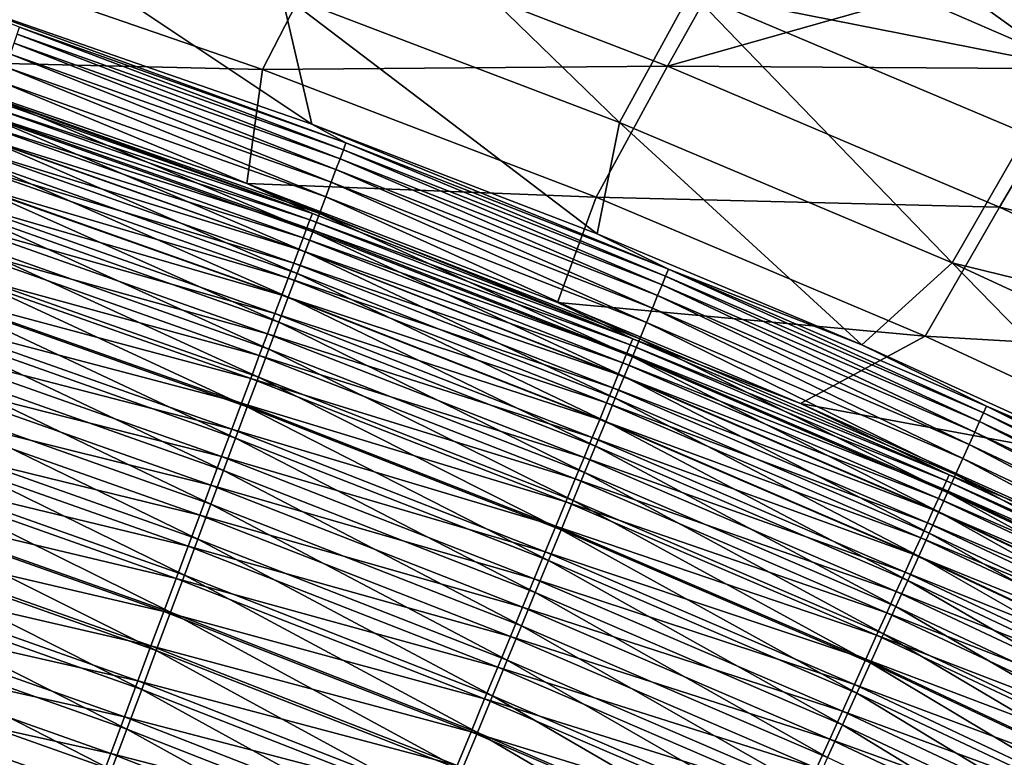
# Model space of a CAD drawing. Header units: metres. Extents: x -1 to 1402, y -1402 to 1.
# Tile 400 of 453: x 1014 to 1051, y -166 to -137. Entities that reach past the tile are written whole.
import ezdxf

# ---------------------------------------------------------------- set-up
doc = ezdxf.new("R2010")
doc.units = ezdxf.units.M

msp = doc.modelspace()

# ---------------------------------------------------------------- linework, layer by layer
at = {"layer": 'None0'}
for points in [[(1042.14502, -130.980194, -311.948029), (1053.501953, -139.165115, -339.937683), (1039.155884, -136.323639, -367.944916)], [(1053.501953, -139.165115, -339.937683), (1042.14502, -130.980194, -311.948029), (1048.645752, -133.675934, -311.943634)], [(1023.52301, -136.396362, -423.947693), (1026.144165, -131.325607, -367.952698), (1036.425415, -141.324814, -423.942078)], [(1026.144165, -131.325607, -367.952698), (1039.155884, -136.323639, -367.944916), (1036.425415, -141.324814, -423.942078)], [(1010.112, -136.317764, -469.019867), (1010.449646, -131.900223, -423.953583), (1024.676758, -141.37825, -468.996429)], [(1010.449646, -131.900223, -423.953583), (1023.52301, -136.396362, -423.947693), (1024.676758, -141.37825, -468.996429)], [(1038.265991, -139.163971, -367.616425), (1041.255981, -133.816742, -311.589539), (1025.406982, -134.214096, -367.624512)], [(1047.683716, -136.488144, -311.584625), (1041.255981, -133.816742, -311.589539), (1038.265991, -139.163971, -367.616425)], [(1055.097534, -136.481873, -311.939362), (1053.501953, -139.165115, -339.937683), (1048.645752, -133.675934, -311.943634)], [(1009.875305, -134.840546, -423.667816), (1022.787659, -139.290298, -423.663025), (1025.406982, -134.214096, -367.624512)], [(1022.787659, -139.290298, -423.663025), (1038.265991, -139.163971, -367.616425), (1025.406982, -134.214096, -367.624512)], [(1009.875305, -134.840546, -423.667816), (1008.580505, -138.960403, -468.741119), (1022.787659, -139.290298, -423.663025)], [(1010.112, -136.317764, -469.019867), (1025.979614, -142.09877, -470.720398), (1013.510193, -137.678253, -470.73996)], [(1010.112, -136.317764, -469.019867), (1024.676758, -141.37825, -468.996429), (1025.979614, -142.09877, -470.720398)], [(1024.676758, -141.37825, -468.996429), (1023.52301, -136.396362, -423.947693), (1035.572632, -145.579498, -468.978241)], [(1023.52301, -136.396362, -423.947693), (1036.425415, -141.324814, -423.942078), (1035.572632, -145.579498, -468.978241)], [(1036.425415, -141.324814, -423.942078), (1039.155884, -136.323639, -367.944916), (1049.13916, -146.686447, -423.936798)], [(1054.064819, -139.269669, -311.579834), (1047.683716, -136.488144, -311.584625), (1038.265991, -139.163971, -367.616425)], [(1039.155884, -136.323639, -367.944916), (1051.980103, -141.758209, -367.937592), (1049.13916, -146.686447, -423.936798)], [(1039.155884, -136.323639, -367.944916), (1053.501953, -139.165115, -339.937683), (1051.980103, -141.758209, -367.937592)], [(1055.739746, -136.49202, -283.576111), (1047.683716, -136.488144, -311.584625), (1054.064819, -139.269669, -311.579834)], [(1013.419556, -137.947189, -472.467743), (1013.510193, -137.678253, -470.73996), (1025.880493, -142.363907, -472.448975)], [(1013.510193, -137.678253, -470.73996), (1025.979614, -142.09877, -470.720398), (1025.880493, -142.363907, -472.448975)], [(1025.753418, -142.703888, -474.165619), (1013.303467, -138.291779, -474.183533), (1013.419556, -137.947189, -472.467743)], [(1025.880493, -142.363907, -472.448975), (1025.753418, -142.703888, -474.165619), (1013.419556, -137.947189, -472.467743)], [(1013.162231, -138.710999, -475.883057), (1013.303467, -138.291779, -474.183533), (1025.598755, -143.117706, -475.865997)], [(1013.303467, -138.291779, -474.183533), (1025.753418, -142.703888, -474.165619), (1025.598755, -143.117706, -475.865997)], [(1025.41687, -143.604324, -477.545868), (1012.996216, -139.203812, -477.562012), (1013.162231, -138.710999, -475.883057)], [(1025.598755, -143.117706, -475.865997), (1025.41687, -143.604324, -477.545868), (1013.162231, -138.710999, -475.883057)], [(1022.19519, -143.649826, -468.720825), (1008.580505, -138.960403, -468.741119), (1024.695313, -144.790726, -470.306152)], [(1024.695313, -144.790726, -470.306152), (1008.580505, -138.960403, -468.741119), (1012.299377, -140.405319, -470.324188)], [(1008.580505, -138.960403, -468.741119), (1022.19519, -143.649826, -468.720825), (1022.787659, -139.290298, -423.663025)], [(1022.787659, -139.290298, -423.663025), (1035.537354, -144.170822, -423.658508), (1038.265991, -139.163971, -367.616425)], [(1035.537354, -144.170822, -423.658508), (1050.946411, -144.549683, -367.608765), (1038.265991, -139.163971, -367.616425)], [(1038.265991, -139.163971, -367.616425), (1050.946411, -144.549683, -367.608765), (1054.064819, -139.269669, -311.579834)], [(1012.805664, -139.769211, -479.216156), (1012.996216, -139.203812, -477.562012), (1025.20813, -144.162766, -479.200897)], [(1012.996216, -139.203812, -477.562012), (1025.41687, -143.604324, -477.545868), (1025.20813, -144.162766, -479.200897)], [(1022.787659, -139.290298, -423.663025), (1022.19519, -143.649826, -468.720825), (1035.537354, -144.170822, -423.658508)], [(1050.946411, -144.549683, -367.608765), (1065.015503, -147.812988, -339.583008), (1054.064819, -139.269669, -311.579834)], [(1012.805664, -139.769211, -479.216156), (1024.973022, -144.792007, -480.826782), (1012.591064, -140.406174, -480.841125)], [(1012.805664, -139.769211, -479.216156), (1025.20813, -144.162766, -479.200897), (1024.973022, -144.792007, -480.826782)], [(1012.109314, -140.970535, -473.496002), (1024.604126, -145.034988, -471.898315), (1012.216064, -140.653076, -471.915619)], [(1012.216064, -140.653076, -471.915619), (1024.695313, -144.790726, -470.306152), (1012.299377, -140.405319, -470.324188)], [(1012.216064, -140.653076, -471.915619), (1024.604126, -145.034988, -471.898315), (1024.695313, -144.790726, -470.306152)], [(1024.71167, -145.491028, -482.41925), (1012.352661, -141.113678, -482.432648), (1012.591064, -140.406174, -480.841125)], [(1012.591064, -140.406174, -480.841125), (1024.973022, -144.792007, -480.826782), (1024.71167, -145.491028, -482.41925)], [(1011.979492, -141.356735, -475.061371), (1024.487305, -145.348206, -473.479492), (1012.109314, -140.970535, -473.496002)], [(1012.109314, -140.970535, -473.496002), (1024.487305, -145.348206, -473.479492), (1024.604126, -145.034988, -471.898315)], [(1024.345093, -145.729446, -475.045685), (1011.979492, -141.356735, -475.061371), (1011.826843, -141.81076, -476.607849)], [(1024.487305, -145.348206, -473.479492), (1011.979492, -141.356735, -475.061371), (1024.345093, -145.729446, -475.045685)], [(1012.352661, -141.113678, -482.432648), (1024.424805, -146.258636, -483.974213), (1012.090942, -141.890503, -483.986725)], [(1024.424805, -146.258636, -483.974213), (1012.352661, -141.113678, -482.432648), (1024.71167, -145.491028, -482.41925)], [(1024.676758, -141.37825, -468.996429), (1038.300537, -146.925262, -470.700531), (1025.979614, -142.09877, -470.720398)], [(1024.676758, -141.37825, -468.996429), (1035.572632, -145.579498, -468.978241), (1038.300537, -146.925262, -470.700531)], [(1035.572632, -145.579498, -468.978241), (1036.425415, -141.324814, -423.942078), (1045.683716, -149.813354, -468.96109)], [(1036.425415, -141.324814, -423.942078), (1049.13916, -146.686447, -423.936798), (1045.683716, -149.813354, -468.96109)], [(1011.651733, -142.331665, -478.131409), (1024.177856, -146.177765, -476.592957), (1011.826843, -141.81076, -476.607849)], [(1011.826843, -141.81076, -476.607849), (1024.177856, -146.177765, -476.592957), (1024.345093, -145.729446, -475.045685)], [(1049.13916, -146.686447, -423.936798), (1051.980103, -141.758209, -367.937592), (1063.087769, -150.098999, -395.930298)], [(1012.090942, -141.890503, -483.986725), (1024.112915, -147.092865, -485.488617), (1011.806458, -142.73465, -485.500214)], [(1012.090942, -141.890503, -483.986725), (1024.424805, -146.258636, -483.974213), (1024.112915, -147.092865, -485.488617)], [(1025.979614, -142.09877, -470.720398), (1038.192993, -147.186249, -472.429932), (1025.880493, -142.363907, -472.448975)], [(1025.979614, -142.09877, -470.720398), (1038.300537, -146.925262, -470.700531), (1038.192993, -147.186249, -472.429932)], [(1023.985962, -146.692261, -478.117371), (1011.651733, -142.331665, -478.131409), (1011.454407, -142.918472, -479.628143)], [(1024.177856, -146.177765, -476.592957), (1011.651733, -142.331665, -478.131409), (1023.985962, -146.692261, -478.117371)], [(1025.753418, -142.703888, -474.165619), (1025.880493, -142.363907, -472.448975), (1038.054932, -147.521179, -474.14743)], [(1025.880493, -142.363907, -472.448975), (1038.192993, -147.186249, -472.429932), (1038.054932, -147.521179, -474.14743)], [(1023.769653, -147.271973, -479.61496), (1011.454407, -142.918472, -479.628143), (1011.235291, -143.570282, -481.094086)], [(1023.985962, -146.692261, -478.117371), (1011.454407, -142.918472, -479.628143), (1023.769653, -147.271973, -479.61496)], [(1011.806458, -142.73465, -485.500214), (1023.777039, -147.991562, -486.959656), (1011.500061, -143.643951, -486.970367)], [(1011.806458, -142.73465, -485.500214), (1024.112915, -147.092865, -485.488617), (1023.777039, -147.991562, -486.959656)], [(1025.598755, -143.117706, -475.865997), (1025.753418, -142.703888, -474.165619), (1037.886841, -147.929047, -475.848694)], [(1025.753418, -142.703888, -474.165619), (1038.054932, -147.521179, -474.14743), (1037.886841, -147.929047, -475.848694)], [(1037.689087, -148.408859, -477.529449), (1025.41687, -143.604324, -477.545868), (1025.598755, -143.117706, -475.865997)], [(1037.886841, -147.929047, -475.848694), (1037.689087, -148.408859, -477.529449), (1025.598755, -143.117706, -475.865997)], [(1023.529419, -147.91597, -481.081726), (1011.235291, -143.570282, -481.094086), (1010.994629, -144.28595, -482.525482)], [(1023.417786, -148.95256, -488.38446), (1011.172485, -144.616226, -488.394287), (1011.500061, -143.643951, -486.970367)], [(1023.769653, -147.271973, -479.61496), (1011.235291, -143.570282, -481.094086), (1023.529419, -147.91597, -481.081726)], [(1011.500061, -143.643951, -486.970367), (1023.777039, -147.991562, -486.959656), (1023.417786, -148.95256, -488.38446)], [(1036.943237, -149.579849, -470.287872), (1034.065186, -148.193085, -468.702515), (1022.19519, -143.649826, -468.720825)], [(1036.943237, -149.579849, -470.287872), (1022.19519, -143.649826, -468.720825), (1024.695313, -144.790726, -470.306152)], [(1022.19519, -143.649826, -468.720825), (1034.065186, -148.193085, -468.702515), (1035.537354, -144.170822, -423.658508)], [(1025.20813, -144.162766, -479.200897), (1025.41687, -143.604324, -477.545868), (1037.462036, -148.95961, -479.185394)], [(1037.462036, -148.95961, -479.185394), (1025.41687, -143.604324, -477.545868), (1037.689087, -148.408859, -477.529449)], [(1023.265564, -148.623169, -482.513977), (1010.994629, -144.28595, -482.525482), (1010.733154, -145.06366, -483.919525)], [(1023.529419, -147.91597, -481.081726), (1010.994629, -144.28595, -482.525482), (1023.265564, -148.623169, -482.513977)], [(1025.20813, -144.162766, -479.200897), (1037.206177, -149.580307, -480.812195), (1024.973022, -144.792007, -480.826782)], [(1025.20813, -144.162766, -479.200897), (1037.462036, -148.95961, -479.185394), (1037.206177, -149.580307, -480.812195)], [(1035.537354, -144.170822, -423.658508), (1034.065186, -148.193085, -468.702515), (1048.106934, -149.483658, -423.654297)], [(1048.106934, -149.483658, -423.654297), (1050.946411, -144.549683, -367.608765), (1035.537354, -144.170822, -423.658508)], [(1023.036133, -149.973694, -489.760223), (1010.824341, -145.649292, -489.769165), (1011.172485, -144.616226, -488.394287)], [(1023.036133, -149.973694, -489.760223), (1011.172485, -144.616226, -488.394287), (1023.417786, -148.95256, -488.38446)], [(1024.604126, -145.034988, -471.898315), (1036.943237, -149.579849, -470.287872), (1024.695313, -144.790726, -470.306152)], [(1024.973022, -144.792007, -480.826782), (1036.921875, -150.269943, -482.405579), (1024.71167, -145.491028, -482.41925)], [(1024.973022, -144.792007, -480.826782), (1037.206177, -149.580307, -480.812195), (1036.921875, -150.269943, -482.405579)], [(1048.106934, -149.483658, -423.654297), (1063.430664, -150.372147, -367.601624), (1050.946411, -144.549683, -367.608765)], [(1063.430664, -150.372147, -367.601624), (1065.015503, -147.812988, -339.583008), (1050.946411, -144.549683, -367.608765)], [(1010.451477, -145.901382, -485.273621), (1022.978821, -149.391754, -483.908875), (1010.733154, -145.06366, -483.919525)], [(1010.733154, -145.06366, -483.919525), (1022.978821, -149.391754, -483.908875), (1023.265564, -148.623169, -482.513977)], [(1024.487305, -145.348206, -473.479492), (1036.84436, -149.820313, -471.880798), (1024.604126, -145.034988, -471.898315)], [(1024.604126, -145.034988, -471.898315), (1036.84436, -149.820313, -471.880798), (1036.943237, -149.579849, -470.287872)], [(1036.717407, -150.128876, -473.462738), (1024.487305, -145.348206, -473.479492), (1024.345093, -145.729446, -475.045685)], [(1036.609741, -151.027359, -483.961456), (1024.424805, -146.258636, -483.974213), (1024.71167, -145.491028, -482.41925)], [(1036.84436, -149.820313, -471.880798), (1024.487305, -145.348206, -473.479492), (1036.717407, -150.128876, -473.462738)], [(1024.71167, -145.491028, -482.41925), (1036.921875, -150.269943, -482.405579), (1036.609741, -151.027359, -483.961456)], [(1035.572632, -145.579498, -468.978241), (1045.683716, -149.813354, -468.96109), (1038.300537, -146.925262, -470.700531)], [(1010.15033, -146.797119, -486.585175), (1022.669922, -150.219711, -485.263794), (1010.451477, -145.901382, -485.273621)], [(1010.451477, -145.901382, -485.273621), (1022.669922, -150.219711, -485.263794), (1022.978821, -149.391754, -483.908875)], [(1010.456482, -146.740952, -491.092224), (1010.824341, -145.649292, -489.769165), (1022.632751, -151.052811, -491.084106)], [(1010.824341, -145.649292, -489.769165), (1023.036133, -149.973694, -489.760223), (1022.632751, -151.052811, -491.084106)], [(1024.177856, -146.177765, -476.592957), (1036.562744, -150.504639, -475.029755), (1024.345093, -145.729446, -475.045685)], [(1024.345093, -145.729446, -475.045685), (1036.562744, -150.504639, -475.029755), (1036.717407, -150.128876, -473.462738)], [(1036.380859, -150.946686, -476.57785), (1024.177856, -146.177765, -476.592957), (1023.985962, -146.692261, -478.117371)], [(1024.424805, -146.258636, -483.974213), (1036.270386, -151.850586, -485.476776), (1024.112915, -147.092865, -485.488617)], [(1036.562744, -150.504639, -475.029755), (1024.177856, -146.177765, -476.592957), (1036.380859, -150.946686, -476.57785)], [(1036.270386, -151.850586, -485.476776), (1024.424805, -146.258636, -483.974213), (1036.609741, -151.027359, -483.961456)], [(1036.171997, -151.454102, -478.103088), (1023.985962, -146.692261, -478.117371), (1023.769653, -147.271973, -479.61496)], [(1036.380859, -150.946686, -476.57785), (1023.985962, -146.692261, -478.117371), (1036.171997, -151.454102, -478.103088)], [(1045.683716, -149.813354, -468.96109), (1049.13916, -146.686447, -423.936798), (1057.412354, -155.150787, -468.94104)], [(1049.13916, -146.686447, -423.936798), (1061.646118, -152.482086, -423.931824), (1057.412354, -155.150787, -468.94104)], [(1061.646118, -152.482086, -423.931824), (1049.13916, -146.686447, -423.936798), (1063.087769, -150.098999, -395.930298)], [(1009.830322, -147.748871, -487.851563), (1022.3396, -151.105072, -486.576141), (1010.15033, -146.797119, -486.585175)], [(1010.456482, -146.740952, -491.092224), (1022.208496, -152.187759, -492.353271), (1010.069641, -147.889023, -492.360596)], [(1010.15033, -146.797119, -486.585175), (1022.3396, -151.105072, -486.576141), (1022.669922, -150.219711, -485.263794)], [(1010.456482, -146.740952, -491.092224), (1022.632751, -151.052811, -491.084106), (1022.208496, -152.187759, -492.353271)], [(1038.300537, -146.925262, -470.700531), (1050.3396, -152.416794, -472.410889), (1038.192993, -147.186249, -472.429932)], [(1038.300537, -146.925262, -470.700531), (1045.683716, -149.813354, -468.96109), (1050.455566, -152.160278, -470.680695)], [(1050.455566, -152.160278, -470.680695), (1050.3396, -152.416794, -472.410889), (1038.300537, -146.925262, -470.700531)], [(1035.936768, -152.025955, -479.601532), (1023.769653, -147.271973, -479.61496), (1023.529419, -147.91597, -481.081726)], [(1036.171997, -151.454102, -478.103088), (1023.769653, -147.271973, -479.61496), (1035.936768, -152.025955, -479.601532)], [(1024.112915, -147.092865, -485.488617), (1035.904785, -152.737503, -486.94873), (1023.777039, -147.991562, -486.959656)], [(1024.112915, -147.092865, -485.488617), (1036.270386, -151.850586, -485.476776), (1035.904785, -152.737503, -486.94873)], [(1038.192993, -147.186249, -472.429932), (1050.190552, -152.746231, -474.129211), (1038.054932, -147.521179, -474.14743)], [(1038.192993, -147.186249, -472.429932), (1050.3396, -152.416794, -472.410889), (1050.190552, -152.746231, -474.129211)], [(1009.492126, -148.754593, -489.07016), (1021.988647, -152.045853, -487.843323), (1009.830322, -147.748871, -487.851563)], [(1009.830322, -147.748871, -487.851563), (1021.988647, -152.045853, -487.843323), (1022.3396, -151.105072, -486.576141)], [(1037.886841, -147.929047, -475.848694), (1038.054932, -147.521179, -474.14743), (1050.008911, -153.147614, -475.831329)], [(1038.054932, -147.521179, -474.14743), (1050.190552, -152.746231, -474.129211), (1050.008911, -153.147614, -475.831329)], [(1021.764221, -153.376373, -493.564941), (1009.66449, -149.091339, -493.571442), (1010.069641, -147.889023, -492.360596)], [(1010.069641, -147.889023, -492.360596), (1022.208496, -152.187759, -492.353271), (1021.764221, -153.376373, -493.564941)], [(1035.675293, -152.661331, -481.069153), (1023.529419, -147.91597, -481.081726), (1023.265564, -148.623169, -482.513977)], [(1023.777039, -147.991562, -486.959656), (1035.513794, -153.685989, -488.37442), (1023.417786, -148.95256, -488.38446)], [(1035.936768, -152.025955, -479.601532), (1023.529419, -147.91597, -481.081726), (1035.675293, -152.661331, -481.069153)], [(1023.777039, -147.991562, -486.959656), (1035.904785, -152.737503, -486.94873), (1035.513794, -153.685989, -488.37442)], [(1043.348267, -152.057114, -468.687897), (1034.065186, -148.193085, -468.702515), (1036.943237, -149.579849, -470.287872)], [(1034.065186, -148.193085, -468.702515), (1043.348267, -152.057114, -468.687897), (1048.106934, -149.483658, -423.654297)], [(1049.795288, -153.619949, -477.51297), (1037.689087, -148.408859, -477.529449), (1037.886841, -147.929047, -475.848694)], [(1050.008911, -153.147614, -475.831329), (1049.795288, -153.619949, -477.51297), (1037.886841, -147.929047, -475.848694)], [(1049.549927, -154.162277, -479.1698), (1037.462036, -148.95961, -479.185394), (1037.689087, -148.408859, -477.529449)], [(1037.689087, -148.408859, -477.529449), (1049.795288, -153.619949, -477.51297), (1049.549927, -154.162277, -479.1698)], [(1009.136475, -149.812302, -490.238434), (1021.617737, -153.040054, -489.062714), (1009.492126, -148.754593, -489.07016)], [(1009.492126, -148.754593, -489.07016), (1021.617737, -153.040054, -489.062714), (1021.988647, -152.045853, -487.843323)], [(1022.978821, -149.391754, -483.908875), (1035.388062, -153.359146, -482.502258), (1023.265564, -148.623169, -482.513977)], [(1035.098389, -154.693893, -489.751038), (1023.036133, -149.973694, -489.760223), (1023.417786, -148.95256, -488.38446)], [(1023.265564, -148.623169, -482.513977), (1035.388062, -153.359146, -482.502258), (1035.675293, -152.661331, -481.069153)], [(1023.417786, -148.95256, -488.38446), (1035.513794, -153.685989, -488.37442), (1035.098389, -154.693893, -489.751038)], [(1037.462036, -148.95961, -479.185394), (1049.273438, -154.77359, -480.797516), (1037.206177, -149.580307, -480.812195)], [(1049.273438, -154.77359, -480.797516), (1037.462036, -148.95961, -479.185394), (1049.549927, -154.162277, -479.1698)], [(1009.66449, -149.091339, -493.571442), (1021.30072, -154.616379, -494.71637), (1009.241882, -150.345596, -494.722107)], [(1021.30072, -154.616379, -494.71637), (1009.66449, -149.091339, -493.571442), (1021.764221, -153.376373, -493.564941)], [(1022.669922, -150.219711, -485.263794), (1035.075928, -154.117599, -483.89798), (1022.978821, -149.391754, -483.908875)], [(1022.978821, -149.391754, -483.908875), (1035.075928, -154.117599, -483.89798), (1035.388062, -153.359146, -482.502258)], [(1036.84436, -149.820313, -471.880798), (1049.025879, -154.775284, -470.269562), (1036.943237, -149.579849, -470.287872)], [(1037.206177, -149.580307, -480.812195), (1048.966187, -155.452927, -482.391785), (1036.921875, -150.269943, -482.405579)], [(1049.025879, -154.775284, -470.269562), (1043.348267, -152.057114, -468.687897), (1036.943237, -149.579849, -470.287872)], [(1037.206177, -149.580307, -480.812195), (1049.273438, -154.77359, -480.797516), (1048.966187, -155.452927, -482.391785)], [(1048.106934, -149.483658, -423.654297), (1043.348267, -152.057114, -468.687897), (1060.478882, -155.229553, -423.650421)], [(1048.106934, -149.483658, -423.654297), (1060.478882, -155.229553, -423.650421), (1063.430664, -150.372147, -367.601624)], [(1008.764038, -150.919983, -491.353699), (1021.2276, -154.085678, -490.23172), (1009.136475, -149.812302, -490.238434)], [(1009.136475, -149.812302, -490.238434), (1021.2276, -154.085678, -490.23172), (1021.617737, -153.040054, -489.062714)], [(1022.632751, -151.052811, -491.084106), (1023.036133, -149.973694, -489.760223), (1034.659302, -155.759079, -491.075775)], [(1034.659302, -155.759079, -491.075775), (1023.036133, -149.973694, -489.760223), (1035.098389, -154.693893, -489.751038)], [(1048.919189, -155.011597, -471.86322), (1036.84436, -149.820313, -471.880798), (1036.717407, -150.128876, -473.462738)], [(1049.025879, -154.775284, -470.269562), (1036.84436, -149.820313, -471.880798), (1048.919189, -155.011597, -471.86322)], [(1045.683716, -149.813354, -468.96109), (1057.412354, -155.150787, -468.94104), (1050.455566, -152.160278, -470.680695)], [(1020.81897, -155.905045, -495.805389), (1008.802673, -151.649033, -495.810425), (1009.241882, -150.345596, -494.722107)], [(1009.241882, -150.345596, -494.722107), (1021.30072, -154.616379, -494.71637), (1020.81897, -155.905045, -495.805389)], [(1022.3396, -151.105072, -486.576141), (1034.739746, -154.934723, -485.253754), (1022.669922, -150.219711, -485.263794)], [(1022.669922, -150.219711, -485.263794), (1034.739746, -154.934723, -485.253754), (1035.075928, -154.117599, -483.89798)], [(1036.562744, -150.504639, -475.029755), (1048.782104, -155.315109, -473.445923), (1036.717407, -150.128876, -473.462738)], [(1036.921875, -150.269943, -482.405579), (1048.62854, -156.199112, -483.948608), (1036.609741, -151.027359, -483.961456)], [(1036.717407, -150.128876, -473.462738), (1048.782104, -155.315109, -473.445923), (1048.919189, -155.011597, -471.86322)], [(1036.921875, -150.269943, -482.405579), (1048.966187, -155.452927, -482.391785), (1048.62854, -156.199112, -483.948608)], [(1048.61499, -155.684906, -475.013733), (1036.562744, -150.504639, -475.029755), (1036.380859, -150.946686, -476.57785)], [(1048.61499, -155.684906, -475.013733), (1048.782104, -155.315109, -473.445923), (1036.562744, -150.504639, -475.029755)], [(1008.375488, -152.075516, -492.413544), (1020.819031, -155.18074, -491.347748), (1008.764038, -150.919983, -491.353699)], [(1008.764038, -150.919983, -491.353699), (1020.819031, -155.18074, -491.347748), (1021.2276, -154.085678, -490.23172)], [(1021.988647, -152.045853, -487.843323), (1034.380127, -155.808563, -486.566925), (1022.3396, -151.105072, -486.576141)], [(1022.632751, -151.052811, -491.084106), (1034.197388, -156.879425, -492.345795), (1022.208496, -152.187759, -492.353271)], [(1022.3396, -151.105072, -486.576141), (1034.380127, -155.808563, -486.566925), (1034.739746, -154.934723, -485.253754)], [(1022.632751, -151.052811, -491.084106), (1034.659302, -155.759079, -491.075775), (1034.197388, -156.879425, -492.345795)], [(1048.418457, -156.120087, -476.562653), (1036.380859, -150.946686, -476.57785), (1036.171997, -151.454102, -478.103088)], [(1048.261719, -157.010239, -485.464844), (1036.270386, -151.850586, -485.476776), (1036.609741, -151.027359, -483.961456)], [(1048.61499, -155.684906, -475.013733), (1036.380859, -150.946686, -476.57785), (1048.418457, -156.120087, -476.562653)], [(1036.609741, -151.027359, -483.961456), (1048.62854, -156.199112, -483.948608), (1048.261719, -157.010239, -485.464844)], [(1048.192749, -156.61972, -478.088745), (1036.171997, -151.454102, -478.103088), (1035.936768, -152.025955, -479.601532)], [(1048.418457, -156.120087, -476.562653), (1036.171997, -151.454102, -478.103088), (1048.192749, -156.61972, -478.088745)], [(1020.32019, -157.239548, -496.829987), (1008.347839, -152.998795, -496.834351), (1008.802673, -151.649033, -495.810425)], [(1020.32019, -157.239548, -496.829987), (1008.802673, -151.649033, -495.810425), (1020.81897, -155.905045, -495.805389)], [(1036.270386, -151.850586, -485.476776), (1047.866333, -157.884186, -486.937653), (1035.904785, -152.737503, -486.94873)], [(1047.866333, -157.884186, -486.937653), (1036.270386, -151.850586, -485.476776), (1048.261719, -157.010239, -485.464844)], [(1007.971741, -153.276352, -493.415955), (1020.392822, -156.323166, -492.408295), (1008.375488, -152.075516, -492.413544)], [(1008.375488, -152.075516, -492.413544), (1020.392822, -156.323166, -492.408295), (1020.819031, -155.18074, -491.347748)], [(1021.617737, -153.040054, -489.062714), (1033.997925, -156.737167, -487.8349), (1021.988647, -152.045853, -487.843323)], [(1022.208496, -152.187759, -492.353271), (1033.713745, -158.052811, -493.558258), (1021.764221, -153.376373, -493.564941)], [(1021.988647, -152.045853, -487.843323), (1033.997925, -156.737167, -487.8349), (1034.380127, -155.808563, -486.566925)], [(1022.208496, -152.187759, -492.353271), (1034.197388, -156.879425, -492.345795), (1033.713745, -158.052811, -493.558258)], [(1047.938354, -157.182953, -479.587982), (1035.936768, -152.025955, -479.601532), (1035.675293, -152.661331, -481.069153)], [(1048.192749, -156.61972, -478.088745), (1035.936768, -152.025955, -479.601532), (1047.938354, -157.182953, -479.587982)], [(1053.553223, -156.635925, -468.671722), (1043.348267, -152.057114, -468.687897), (1049.025879, -154.775284, -470.269562)], [(1043.348267, -152.057114, -468.687897), (1053.553223, -156.635925, -468.671722), (1060.478882, -155.229553, -423.650421)], [(1062.302612, -158.058136, -472.392059), (1050.3396, -152.416794, -472.410889), (1050.455566, -152.160278, -470.680695)], [(1050.455566, -152.160278, -470.680695), (1057.412354, -155.150787, -468.94104), (1062.427002, -157.806458, -470.661072)], [(1062.427002, -157.806458, -470.661072), (1062.302612, -158.058136, -472.392059), (1050.455566, -152.160278, -470.680695)], [(1035.388062, -153.359146, -482.502258), (1047.65564, -157.808823, -481.056458), (1035.675293, -152.661331, -481.069153)], [(1035.675293, -152.661331, -481.069153), (1047.65564, -157.808823, -481.056458), (1047.938354, -157.182953, -479.587982)], [(1050.3396, -152.416794, -472.410889), (1062.1427, -158.381638, -474.111176), (1050.190552, -152.746231, -474.129211)], [(1062.302612, -158.058136, -472.392059), (1062.1427, -158.381638, -474.111176), (1050.3396, -152.416794, -472.410889)], [(1019.805237, -158.617035, -497.788147), (1007.878357, -154.391998, -497.79184), (1008.347839, -152.998795, -496.834351)], [(1019.805237, -158.617035, -497.788147), (1008.347839, -152.998795, -496.834351), (1020.32019, -157.239548, -496.829987)], [(1021.2276, -154.085678, -490.23172), (1033.594116, -157.718536, -489.055084), (1021.617737, -153.040054, -489.062714)], [(1021.617737, -153.040054, -489.062714), (1033.594116, -157.718536, -489.055084), (1033.997925, -156.737167, -487.8349)], [(1035.904785, -152.737503, -486.94873), (1047.443481, -158.818863, -488.364258), (1035.513794, -153.685989, -488.37442)], [(1035.904785, -152.737503, -486.94873), (1047.866333, -157.884186, -486.937653), (1047.443481, -158.818863, -488.364258)], [(1050.190552, -152.746231, -474.129211), (1061.947754, -158.77597, -475.814117), (1050.008911, -153.147614, -475.831329)], [(1050.190552, -152.746231, -474.129211), (1062.1427, -158.381638, -474.111176), (1061.947754, -158.77597, -475.814117)], [(1007.55365, -154.519867, -494.359039), (1019.94989, -157.510422, -493.411346), (1007.971741, -153.276352, -493.415955)], [(1007.971741, -153.276352, -493.415955), (1019.94989, -157.510422, -493.411346), (1020.392822, -156.323166, -492.408295)], [(1033.209106, -159.276962, -494.710449), (1021.30072, -154.616379, -494.71637), (1021.764221, -153.376373, -493.564941)], [(1021.764221, -153.376373, -493.564941), (1033.713745, -158.052811, -493.558258), (1033.209106, -159.276962, -494.710449)], [(1035.075928, -154.117599, -483.89798), (1047.345093, -158.496307, -482.490387), (1035.388062, -153.359146, -482.502258)], [(1035.388062, -153.359146, -482.502258), (1047.345093, -158.496307, -482.490387), (1047.65564, -157.808823, -481.056458)], [(1049.795288, -153.619949, -477.51297), (1050.008911, -153.147614, -475.831329), (1061.71814, -159.240189, -477.496582)], [(1050.008911, -153.147614, -475.831329), (1061.947754, -158.77597, -475.814117), (1061.71814, -159.240189, -477.496582)], [(1035.513794, -153.685989, -488.37442), (1046.994141, -159.812149, -489.74176), (1035.098389, -154.693893, -489.751038)], [(1035.513794, -153.685989, -488.37442), (1047.443481, -158.818863, -488.364258), (1046.994141, -159.812149, -489.74176)], [(1049.795288, -153.619949, -477.51297), (1061.45459, -159.773315, -479.154297), (1049.549927, -154.162277, -479.1698)], [(1061.45459, -159.773315, -479.154297), (1049.795288, -153.619949, -477.51297), (1061.71814, -159.240189, -477.496582)], [(1020.819031, -155.18074, -491.347748), (1033.169312, -158.750732, -490.224854), (1021.2276, -154.085678, -490.23172)], [(1021.2276, -154.085678, -490.23172), (1033.169312, -158.750732, -490.224854), (1033.594116, -157.718536, -489.055084)], [(1034.739746, -154.934723, -485.253754), (1047.007568, -159.243607, -483.886963), (1035.075928, -154.117599, -483.89798)], [(1035.075928, -154.117599, -483.89798), (1047.007568, -159.243607, -483.886963), (1047.345093, -158.496307, -482.490387)], [(1061.157349, -160.37439, -480.782867), (1049.273438, -154.77359, -480.797516), (1049.549927, -154.162277, -479.1698)], [(1049.549927, -154.162277, -479.1698), (1061.45459, -159.773315, -479.154297), (1061.157349, -160.37439, -480.782867)], [(1007.12207, -155.803406, -495.240967), (1019.491211, -158.739883, -494.355072), (1007.55365, -154.519867, -494.359039)], [(1007.878357, -154.391998, -497.79184), (1019.27533, -160.034683, -498.677795), (1007.395203, -155.82579, -498.680878)], [(1007.55365, -154.519867, -494.359039), (1019.491211, -158.739883, -494.355072), (1019.94989, -157.510422, -493.411346)], [(1019.27533, -160.034683, -498.677795), (1007.878357, -154.391998, -497.79184), (1019.805237, -158.617035, -497.788147)], [(1021.30072, -154.616379, -494.71637), (1032.684692, -160.549194, -495.800201), (1020.81897, -155.905045, -495.805389)], [(1032.684692, -160.549194, -495.800201), (1021.30072, -154.616379, -494.71637), (1033.209106, -159.276962, -494.710449)], [(1034.380127, -155.808563, -486.566925), (1046.643921, -160.048782, -485.243561), (1034.739746, -154.934723, -485.253754)], [(1046.519287, -160.861969, -491.067352), (1034.659302, -155.759079, -491.075775), (1035.098389, -154.693893, -489.751038)], [(1034.739746, -154.934723, -485.253754), (1046.643921, -160.048782, -485.243561), (1047.007568, -159.243607, -483.886963)], [(1035.098389, -154.693893, -489.751038), (1046.994141, -159.812149, -489.74176), (1046.519287, -160.861969, -491.067352)], [(1060.925659, -160.379593, -470.251495), (1049.025879, -154.775284, -470.269562), (1048.919189, -155.011597, -471.86322)], [(1049.273438, -154.77359, -480.797516), (1060.827026, -161.04245, -482.378052), (1048.966187, -155.452927, -482.391785)], [(1060.925659, -160.379593, -470.251495), (1053.553223, -156.635925, -468.671722), (1049.025879, -154.775284, -470.269562)], [(1060.827026, -161.04245, -482.378052), (1049.273438, -154.77359, -480.797516), (1061.157349, -160.37439, -480.782867)], [(1020.392822, -156.323166, -492.408295), (1032.724487, -159.831772, -491.341614), (1020.819031, -155.18074, -491.347748)], [(1020.819031, -155.18074, -491.347748), (1032.724487, -159.831772, -491.341614), (1033.169312, -158.750732, -490.224854)], [(1060.66394, -160.9095, -473.429291), (1048.782104, -155.315109, -473.445923), (1048.61499, -155.684906, -475.013733)], [(1048.782104, -155.315109, -473.445923), (1060.811157, -160.611465, -471.845856), (1048.919189, -155.011597, -471.86322)], [(1048.782104, -155.315109, -473.445923), (1060.66394, -160.9095, -473.429291), (1060.811157, -160.611465, -471.845856)], [(1048.919189, -155.011597, -471.86322), (1060.811157, -160.611465, -471.845856), (1060.925659, -160.379593, -470.251495)], [(1060.484497, -161.272797, -474.997864), (1048.61499, -155.684906, -475.013733), (1048.418457, -156.120087, -476.562653)], [(1060.484497, -161.272797, -474.997864), (1060.66394, -160.9095, -473.429291), (1048.61499, -155.684906, -475.013733)], [(1048.966187, -155.452927, -482.391785), (1060.464233, -161.776352, -483.93576), (1048.62854, -156.199112, -483.948608)], [(1048.966187, -155.452927, -482.391785), (1060.827026, -161.04245, -482.378052), (1060.464233, -161.776352, -483.93576)], [(1006.677917, -157.124329, -496.059814), (1019.0177, -160.008972, -495.237579), (1007.12207, -155.803406, -495.240967)], [(1007.395203, -155.82579, -498.680878), (1018.731506, -161.489639, -499.496918), (1006.899353, -157.297287, -499.499451)], [(1007.12207, -155.803406, -495.240967), (1019.0177, -160.008972, -495.237579), (1019.491211, -158.739883, -494.355072)], [(1007.395203, -155.82579, -498.680878), (1019.27533, -160.034683, -498.677795), (1018.731506, -161.489639, -499.496918)], [(1032.141602, -161.86673, -496.8255), (1020.32019, -157.239548, -496.829987), (1020.81897, -155.905045, -495.805389)], [(1020.81897, -155.905045, -495.805389), (1032.684692, -160.549194, -495.800201), (1032.141602, -161.86673, -496.8255)], [(1033.997925, -156.737167, -487.8349), (1046.254883, -160.909927, -486.557556), (1034.380127, -155.808563, -486.566925)], [(1034.659302, -155.759079, -491.075775), (1046.019775, -161.966202, -492.338165), (1034.197388, -156.879425, -492.345795)], [(1034.380127, -155.808563, -486.566925), (1046.254883, -160.909927, -486.557556), (1046.643921, -160.048782, -485.243561)], [(1046.019775, -161.966202, -492.338165), (1034.659302, -155.759079, -491.075775), (1046.519287, -160.861969, -491.067352)], [(1060.273315, -161.700485, -476.547577), (1048.418457, -156.120087, -476.562653), (1048.192749, -156.61972, -478.088745)], [(1060.484497, -161.272797, -474.997864), (1048.418457, -156.120087, -476.562653), (1060.273315, -161.700485, -476.547577)], [(1019.94989, -157.510422, -493.411346), (1032.260376, -160.959595, -492.402863), (1020.392822, -156.323166, -492.408295)], [(1020.392822, -156.323166, -492.408295), (1032.260376, -160.959595, -492.402863), (1032.724487, -159.831772, -491.341614)], [(1048.62854, -156.199112, -483.948608), (1060.069702, -162.574203, -485.452881), (1048.261719, -157.010239, -485.464844)], [(1048.62854, -156.199112, -483.948608), (1060.464233, -161.776352, -483.93576), (1060.069702, -162.574203, -485.452881)], [(1033.594116, -157.718536, -489.055084), (1045.841553, -161.825073, -487.826355), (1033.997925, -156.737167, -487.8349)], [(1033.997925, -156.737167, -487.8349), (1045.841553, -161.825073, -487.826355), (1046.254883, -160.909927, -486.557556)], [(1060.030762, -162.191666, -478.074432), (1048.192749, -156.61972, -478.088745), (1047.938354, -157.182953, -479.587982)], [(1060.273315, -161.700485, -476.547577), (1048.192749, -156.61972, -478.088745), (1060.030762, -162.191666, -478.074432)], [(1006.222046, -158.480011, -496.813751), (1018.530457, -161.315048, -496.056976), (1006.677917, -157.124329, -496.059814)], [(1006.677917, -157.124329, -496.059814), (1018.530457, -161.315048, -496.056976), (1019.0177, -160.008972, -495.237579)], [(1031.580933, -163.22673, -497.784302), (1019.805237, -158.617035, -497.788147), (1020.32019, -157.239548, -496.829987)], [(1031.580933, -163.22673, -497.784302), (1020.32019, -157.239548, -496.829987), (1032.141602, -161.86673, -496.8255)], [(1034.197388, -156.879425, -492.345795), (1045.496582, -163.122742, -493.551422), (1033.713745, -158.052811, -493.558258)], [(1034.197388, -156.879425, -492.345795), (1046.019775, -161.966202, -492.338165), (1045.496582, -163.122742, -493.551422)], [(1047.65564, -157.808823, -481.056458), (1059.757324, -162.745453, -479.574493), (1047.938354, -157.182953, -479.587982)], [(1059.644653, -163.433945, -486.926575), (1047.866333, -157.884186, -486.937653), (1048.261719, -157.010239, -485.464844)], [(1047.938354, -157.182953, -479.587982), (1059.757324, -162.745453, -479.574493), (1060.030762, -162.191666, -478.074432)], [(1048.261719, -157.010239, -485.464844), (1060.069702, -162.574203, -485.452881), (1059.644653, -163.433945, -486.926575)], [(1006.899353, -157.297287, -499.499451), (1018.174744, -162.979065, -500.243469), (1006.391785, -158.803619, -500.245514)], [(1006.899353, -157.297287, -499.499451), (1018.731506, -161.489639, -499.496918), (1018.174744, -162.979065, -500.243469)], [(1019.491211, -158.739883, -494.355072), (1031.777954, -162.131729, -493.406586), (1019.94989, -157.510422, -493.411346)], [(1019.94989, -157.510422, -493.411346), (1031.777954, -162.131729, -493.406586), (1032.260376, -160.959595, -492.402863)], [(1033.169312, -158.750732, -490.224854), (1045.404663, -162.792282, -489.047302), (1033.594116, -157.718536, -489.055084)], [(1033.594116, -157.718536, -489.055084), (1045.404663, -162.792282, -489.047302), (1045.841553, -161.825073, -487.826355)], [(1047.345093, -158.496307, -482.490387), (1059.453369, -163.360962, -481.043793), (1047.65564, -157.808823, -481.056458)], [(1047.866333, -157.884186, -486.937653), (1059.189941, -164.353485, -488.354034), (1047.443481, -158.818863, -488.364258)], [(1047.65564, -157.808823, -481.056458), (1059.453369, -163.360962, -481.043793), (1059.757324, -162.745453, -479.574493)], [(1059.189941, -164.353485, -488.354034), (1047.866333, -157.884186, -486.937653), (1059.644653, -163.433945, -486.926575)], [(1033.713745, -158.052811, -493.558258), (1044.950684, -164.329391, -494.704407), (1033.209106, -159.276962, -494.710449)], [(1033.713745, -158.052811, -493.558258), (1045.496582, -163.122742, -493.551422), (1044.950684, -164.329391, -494.704407)], [(1005.755432, -159.867783, -497.500916), (1018.030334, -162.655502, -496.811432), (1006.222046, -158.480011, -496.813751)], [(1006.222046, -158.480011, -496.813751), (1018.030334, -162.655502, -496.811432), (1018.530457, -161.315048, -496.056976)], [(1019.0177, -160.008972, -495.237579), (1031.278442, -163.345581, -494.350952), (1019.491211, -158.739883, -494.355072)], [(1031.004028, -164.626404, -498.674561), (1019.27533, -160.034683, -498.677795), (1019.805237, -158.617035, -497.788147)], [(1019.491211, -158.739883, -494.355072), (1031.278442, -163.345581, -494.350952), (1031.777954, -162.131729, -493.406586)], [(1031.004028, -164.626404, -498.674561), (1019.805237, -158.617035, -497.788147), (1031.580933, -163.22673, -497.784302)], [(1032.724487, -159.831772, -491.341614), (1044.945068, -163.809631, -490.217834), (1033.169312, -158.750732, -490.224854)], [(1033.169312, -158.750732, -490.224854), (1044.945068, -163.809631, -490.217834), (1045.404663, -162.792282, -489.047302)], [(1047.007568, -159.243607, -483.886963), (1059.119507, -164.037109, -482.478546), (1047.345093, -158.496307, -482.490387)], [(1047.345093, -158.496307, -482.490387), (1059.119507, -164.037109, -482.478546), (1059.453369, -163.360962, -481.043793)], [(1017.606201, -164.500137, -500.915436), (1005.873413, -160.341934, -500.917023), (1006.391785, -158.803619, -500.245514)], [(1006.391785, -158.803619, -500.245514), (1018.174744, -162.979065, -500.243469), (1017.606201, -164.500137, -500.915436)], [(1047.443481, -158.818863, -488.364258), (1058.706787, -165.33075, -489.732391), (1046.994141, -159.812149, -489.74176)], [(1047.443481, -158.818863, -488.364258), (1059.189941, -164.353485, -488.354034), (1058.706787, -165.33075, -489.732391)], [(1044.383423, -165.583466, -495.794891), (1032.684692, -160.549194, -495.800201), (1033.209106, -159.276962, -494.710449)], [(1033.209106, -159.276962, -494.710449), (1044.950684, -164.329391, -494.704407), (1044.383423, -165.583466, -495.794891)], [(1046.643921, -160.048782, -485.243561), (1058.75647, -164.772186, -483.875946), (1047.007568, -159.243607, -483.886963)], [(1047.007568, -159.243607, -483.886963), (1058.75647, -164.772186, -483.875946), (1059.119507, -164.037109, -482.478546)], [(1005.278931, -161.285004, -498.119415), (1017.518372, -164.02771, -497.499054), (1005.755432, -159.867783, -497.500916)], [(1005.755432, -159.867783, -497.500916), (1017.518372, -164.02771, -497.499054), (1018.030334, -162.655502, -496.811432)], [(1032.260376, -160.959595, -492.402863), (1044.463745, -164.875183, -491.335327), (1032.724487, -159.831772, -491.341614)], [(1032.724487, -159.831772, -491.341614), (1044.463745, -164.875183, -491.335327), (1044.945068, -163.809631, -490.217834)], [(1046.994141, -159.812149, -489.74176), (1058.196045, -166.363693, -491.058807), (1046.519287, -160.861969, -491.067352)], [(1046.994141, -159.812149, -489.74176), (1058.706787, -165.33075, -489.732391), (1058.196045, -166.363693, -491.058807)], [(1018.530457, -161.315048, -496.056976), (1030.762817, -164.598557, -495.23407), (1019.0177, -160.008972, -495.237579)], [(1019.27533, -160.034683, -498.677795), (1030.411865, -166.062943, -499.494263), (1018.731506, -161.489639, -499.496918)], [(1019.0177, -160.008972, -495.237579), (1030.762817, -164.598557, -495.23407), (1031.278442, -163.345581, -494.350952)], [(1030.411865, -166.062943, -499.494263), (1019.27533, -160.034683, -498.677795), (1031.004028, -164.626404, -498.674561)], [(1046.254883, -160.909927, -486.557556), (1058.365356, -165.56427, -485.233337), (1046.643921, -160.048782, -485.243561)], [(1046.643921, -160.048782, -485.243561), (1058.365356, -165.56427, -485.233337), (1058.75647, -164.772186, -483.875946)], [(1005.873413, -160.341934, -500.917023), (1017.026917, -166.049789, -501.511017), (1005.345337, -161.909149, -501.512207)], [(1017.026917, -166.049789, -501.511017), (1005.873413, -160.341934, -500.917023), (1017.606201, -164.500137, -500.915436)], [(1032.684692, -160.549194, -495.800201), (1043.795898, -166.882233, -496.820892), (1032.141602, -161.86673, -496.8255)], [(1043.795898, -166.882233, -496.820892), (1032.684692, -160.549194, -495.800201), (1044.383423, -165.583466, -495.794891)], [(1031.777954, -162.131729, -493.406586), (1043.961548, -165.986877, -492.397278), (1032.260376, -160.959595, -492.402863)], [(1032.260376, -160.959595, -492.402863), (1043.961548, -165.986877, -492.397278), (1044.463745, -164.875183, -491.335327)], [(1045.841553, -161.825073, -487.826355), (1057.947021, -166.411469, -486.548126), (1046.254883, -160.909927, -486.557556)], [(1057.658813, -167.450226, -492.330475), (1046.019775, -161.966202, -492.338165), (1046.519287, -160.861969, -491.067352)], [(1046.254883, -160.909927, -486.557556), (1057.947021, -166.411469, -486.548126), (1058.365356, -165.56427, -485.233337)], [(1046.519287, -160.861969, -491.067352), (1058.196045, -166.363693, -491.058807), (1057.658813, -167.450226, -492.330475)], [(1016.995544, -165.429062, -498.11795), (1005.278931, -161.285004, -498.119415), (1004.793457, -162.728851, -498.667572)], [(1017.518372, -164.02771, -497.499054), (1005.278931, -161.285004, -498.119415), (1016.995544, -165.429062, -498.11795)], [(1018.030334, -162.655502, -496.811432), (1030.232178, -165.888092, -496.054047), (1018.530457, -161.315048, -496.056976)], [(1018.530457, -161.315048, -496.056976), (1030.232178, -165.888092, -496.054047), (1030.762817, -164.598557, -495.23407)], [(1018.731506, -161.489639, -499.496918), (1029.805664, -167.533539, -500.241333), (1018.174744, -162.979065, -500.243469)], [(1018.731506, -161.489639, -499.496918), (1030.411865, -166.062943, -499.494263), (1029.805664, -167.533539, -500.241333)], [(1005.345337, -161.909149, -501.512207), (1016.438477, -167.624146, -502.029266), (1004.808838, -163.501312, -502.030121)], [(1005.345337, -161.909149, -501.512207), (1017.026917, -166.049789, -501.511017), (1016.438477, -167.624146, -502.029266)], [(1031.278442, -163.345581, -494.350952), (1043.439697, -167.142288, -493.401703), (1031.777954, -162.131729, -493.406586)], [(1043.189453, -168.222885, -497.780334), (1031.580933, -163.22673, -497.784302), (1032.141602, -161.86673, -496.8255)], [(1031.777954, -162.131729, -493.406586), (1043.439697, -167.142288, -493.401703), (1043.961548, -165.986877, -492.397278)], [(1032.141602, -161.86673, -496.8255), (1043.795898, -166.882233, -496.820892), (1043.189453, -168.222885, -497.780334)], [(1045.404663, -162.792282, -489.047302), (1057.502441, -167.311859, -487.817719), (1045.841553, -161.825073, -487.826355)], [(1046.019775, -161.966202, -492.338165), (1057.096191, -168.588287, -493.544525), (1045.496582, -163.122742, -493.551422)], [(1045.841553, -161.825073, -487.826355), (1057.502441, -167.311859, -487.817719), (1057.947021, -166.411469, -486.548126)], [(1057.096191, -168.588287, -493.544525), (1046.019775, -161.966202, -492.338165), (1057.658813, -167.450226, -492.330475)], [(1004.300232, -164.195679, -499.144592), (1016.462891, -166.856766, -498.666504), (1004.793457, -162.728851, -498.667572)], [(1004.793457, -162.728851, -498.667572), (1016.462891, -166.856766, -498.666504), (1016.995544, -165.429062, -498.11795)], [(1017.518372, -164.02771, -497.499054), (1029.6875, -167.211594, -496.809021), (1018.030334, -162.655502, -496.811432)], [(1018.030334, -162.655502, -496.811432), (1029.6875, -167.211594, -496.809021), (1030.232178, -165.888092, -496.054047)], [(1044.945068, -163.809631, -490.217834), (1057.032471, -168.263519, -489.039459), (1045.404663, -162.792282, -489.047302)], [(1045.404663, -162.792282, -489.047302), (1057.032471, -168.263519, -489.039459), (1057.502441, -167.311859, -487.817719)], [(1018.174744, -162.979065, -500.243469), (1029.186523, -169.035416, -500.913757), (1017.606201, -164.500137, -500.915436)], [(1018.174744, -162.979065, -500.243469), (1029.805664, -167.533539, -500.241333), (1029.186523, -169.035416, -500.913757)], [(1042.565186, -169.602692, -498.671234), (1031.004028, -164.626404, -498.674561), (1031.580933, -163.22673, -497.784302)], [(1042.565186, -169.602692, -498.671234), (1031.580933, -163.22673, -497.784302), (1043.189453, -168.222885, -497.780334)], [(1045.496582, -163.122742, -493.551422), (1056.509033, -169.775696, -494.698242), (1044.950684, -164.329391, -494.704407)], [(1045.496582, -163.122742, -493.551422), (1057.096191, -168.588287, -493.544525), (1056.509033, -169.775696, -494.698242)], [(1004.808838, -163.501312, -502.030121), (1015.842285, -169.219086, -502.469574), (1004.26532, -165.114304, -502.470123)], [(1004.808838, -163.501312, -502.030121), (1016.438477, -167.624146, -502.029266), (1015.842285, -169.219086, -502.469574)], [(1030.762817, -164.598557, -495.23407), (1042.89917, -168.338867, -494.34671), (1031.278442, -163.345581, -494.350952)], [(1031.278442, -163.345581, -494.350952), (1042.89917, -168.338867, -494.34671), (1043.439697, -167.142288, -493.401703)], [(1044.463745, -164.875183, -491.335327), (1056.538208, -169.264572, -490.210724), (1044.945068, -163.809631, -490.217834)], [(1044.945068, -163.809631, -490.217834), (1056.538208, -169.264572, -490.210724), (1057.032471, -168.263519, -489.039459)], [(1015.921753, -168.307205, -499.143829), (1004.300232, -164.195679, -499.144592), (1003.800598, -165.681702, -499.549835)], [(1016.462891, -166.856766, -498.666504), (1004.300232, -164.195679, -499.144592), (1015.921753, -168.307205, -499.143829)], [(1029.129883, -168.566483, -497.497101), (1017.518372, -164.02771, -497.499054), (1016.995544, -165.429062, -498.11795)], [(1029.6875, -167.211594, -496.809021), (1017.518372, -164.02771, -497.499054), (1029.129883, -168.566483, -497.497101)], [(1044.950684, -164.329391, -494.704407), (1055.898804, -171.009827, -495.78949), (1044.383423, -165.583466, -495.794891)], [(1044.950684, -164.329391, -494.704407), (1056.509033, -169.775696, -494.698242), (1055.898804, -171.009827, -495.78949)], [(1028.555786, -170.565521, -501.509735), (1017.026917, -166.049789, -501.511017), (1017.606201, -164.500137, -500.915436)], [(1017.606201, -164.500137, -500.915436), (1029.186523, -169.035416, -500.913757), (1028.555786, -170.565521, -501.509735)], [(1030.232178, -165.888092, -496.054047), (1042.341309, -169.574036, -495.230438), (1030.762817, -164.598557, -495.23407)], [(1041.924561, -171.018875, -499.491486), (1030.411865, -166.062943, -499.494263), (1031.004028, -164.626404, -498.674561)], [(1030.762817, -164.598557, -495.23407), (1042.341309, -169.574036, -495.230438), (1042.89917, -168.338867, -494.34671)], [(1041.924561, -171.018875, -499.491486), (1031.004028, -164.626404, -498.674561), (1042.565186, -169.602692, -498.671234)], [(1015.239929, -170.830536, -502.831207), (1003.716187, -166.743958, -502.831543), (1004.26532, -165.114304, -502.470123)], [(1004.26532, -165.114304, -502.470123), (1015.842285, -169.219086, -502.469574), (1015.239929, -170.830536, -502.831207)], [(1043.961548, -165.986877, -492.397278), (1056.020386, -170.313095, -491.328949), (1044.463745, -164.875183, -491.335327)], [(1044.463745, -164.875183, -491.335327), (1056.020386, -170.313095, -491.328949), (1056.538208, -169.264572, -490.210724)], [(1016.462891, -166.856766, -498.666504), (1028.560547, -169.950165, -498.116425), (1016.995544, -165.429062, -498.11795)], [(1016.995544, -165.429062, -498.11795), (1028.560547, -169.950165, -498.116425), (1029.129883, -168.566483, -497.497101)]]:
    msp.add_3dface(points, dxfattribs=at)

doc.saveas('drawing.dxf')
